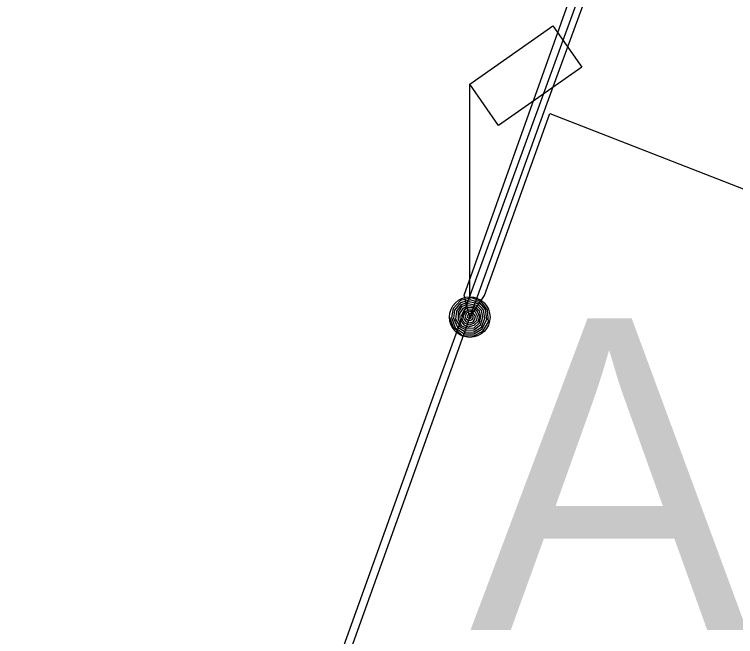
# Model space of a CAD drawing. Extents: x -729889 to -691139, y -995431 to -974354.
# Drawn here: x -725607.91 to -725600.97, y -978212.68 to -978206.69 of the extents above; entities that cross this region are included whole.
import ezdxf

# ---------------------------------------------------------------- set-up
doc = ezdxf.new("R2010")
doc.units = 0
for name, color, linetype in [('Atributy', 7, 'Continuous'), ('Kabelové vedení VO', 7, 'Continuous'), ('Světelný bod na stožáru s více svítidly', 7, 'Continuous'), ('Světelný bod na stožáru sadovém', 7, 'Continuous')]:
    doc.layers.add(name, color=color, linetype=linetype)

# ---------------------------------------------------------------- blocks, each defined once
blk = doc.blocks.new('6.561')
at = {"layer": 'Světelný bod na stožáru sadovém'}
for points in [[(0, 0.1948), (0, 2.2403), (0.7987, 2.8003), (1.0763, 2.401), (0.2776, 1.8409), (0, 2.2403)], [(-0.1948, 0), (-0.1607, -0.0974), (-0.0731, -0.1753), (0.039, -0.1802), (0.1266, -0.1364), (0.1802, -0.0438), (0.1705, 0.0682), (0.112, 0.1461), (0.0195, 0.1851), (-0.0877, 0.1607), (-0.1607, 0.0828), (-0.1753, -0.0049), (-0.1412, -0.1023), (-0.0536, -0.1607), (0.039, -0.1607), (0.1169, -0.1169), (0.1656, -0.0244), (0.151, 0.0731), (0.0974, 0.1364), (0.0049, 0.1656), (-0.0877, 0.1364), (-0.1461, 0.0682), (-0.1558, -0.0097), (-0.1169, -0.0974), (-0.039, -0.1461), (0.039, -0.1412), (0.112, -0.0974), (0.1461, -0.0097), (0.1315, 0.0682), (0.0779, 0.1266), (-0.0049, 0.1461), (-0.0828, 0.1169), (-0.1266, 0.0584), (-0.1364, -0.0195), (-0.0925, -0.0925), (-0.0292, -0.1266), (0.039, -0.1218), (0.1023, -0.0731), (0.1266, 0), (0.112, 0.0633), (0.0633, 0.112), (-0.0146, 0.1266), (-0.0779, 0.0974), (-0.112, 0.0487), (-0.112, -0.0244), (-0.0779, -0.0828), (-0.0244, -0.1071), (0.0438, -0.1023), (0.0925, -0.0536), (0.1071, 0.0049), (0.0925, 0.0584), (0.0438, 0.1023), (-0.0195, 0.1071), (-0.0682, 0.0828), (-0.0974, 0.0341), (-0.0925, -0.0292), (-0.0584, -0.0731), (-0.0146, -0.0925), (0.0438, -0.0779), (0.0828, -0.039), (0.0925, 0.0049), (0.0731, 0.0536), (0.0292, 0.0877), (-0.0195, 0.0877), (-0.0584, 0.0633), (-0.0779, 0.0195), (-0.0731, -0.0292), (-0.0487, -0.0584), (-0.0049, -0.0731), (0.039, -0.0584), (0.0682, -0.0292), (0.0731, 0.0097), (0.0536, 0.0487), (0.0195, 0.0682), (-0.0146, 0.0682), (-0.0438, 0.0487), (-0.0633, 0.0097), (-0.0536, -0.0244), (-0.0341, -0.0438), (0, -0.0536), (0.0341, -0.0438), (0.0487, -0.0195), (0.0536, 0.0097), (0.0341, 0.039), (0.0097, 0.0536), (-0.0146, 0.0487), (-0.0341, 0.0341), (-0.0438, 0.0049), (-0.039, -0.0146), (-0.0195, -0.0292), (0.0049, -0.0341), (0.0244, -0.0244), (0.0341, -0.0097), (0.0341, 0.0097), (0.0195, 0.0244), (0.0049, 0.0341), (-0.0097, 0.0292), (-0.0195, 0.0195), (-0.0244, 0.0049), (-0.0195, -0.0049), (-0.0097, -0.0146)], [(-0.0097, -0.0146), (0.0049, -0.0146), (0.0097, -0.0097), (0.0146, 0), (0.0146, 0.0097), (0.0097, 0.0146), (0, 0.0146), (-0.0049, 0.0097), (-0.0049, 0.0049), (-0.0049, 0.0049)]]:
    blk.add_lwpolyline(points, dxfattribs=at)
blk.add_circle((0, 0), 0.1948, dxfattribs=at)

msp = doc.modelspace()

# ---------------------------------------------------------------- linework, layer by layer
at = {"layer": 'Kabelové vedení VO'}
for points in [[(-725653.59, -978298.41), (-725653.89, -978296.91), (-725642.0313, -978300.5819), (-725639.78, -978295.19), (-725635.52, -978285.34), (-725628.12, -978269.58), (-725618.76, -978249.9), (-725617.7603, -978247.8113), (-725613.6, -978237.96), (-725611.09, -978230.42), (-725603.85, -978210.28), (-725597.63, -978193.21), (-725591.48, -978175.75), (-725590.09, -978171.42), (-725588.1307, -978163.256), (-725586.85, -978155.84), (-725586.3466, -978153.0395), (-725580.56, -978153.76), (-725578.28, -978155.35), (-725576.83, -978156.04), (-725569.6, -978158.18), (-725569.52, -978157.83)], [(-725594.03, -978201.52), (-725599.9358, -978199.7546), (-725602.7891, -978207.5436), (-725603.53, -978209.6)], [(-725603.53, -978209.6), (-725603.5847, -978209.3897), (-725602.0258, -978205.0209), (-725602.7058, -978203.8378), (-725603.99, -978203.5)], [(-725603.53, -978209.6), (-725603.3875, -978209.3931), (-725602.76, -978207.64), (-725589.26, -978212.9), (-725590.58, -978216.62)], [(-725603.53, -978209.6), (-725607.29, -978220.09), (-725601.36, -978222)]]:
    msp.add_lwpolyline(points, dxfattribs=at)

# ---------------------------------------------------------------- block references
at = {"layer": 'Světelný bod na stožáru s více svítidly', "xscale": 1.001626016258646, "yscale": 1.001626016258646}
msp.add_blockref('6.561', (-725603.53, -978209.6), dxfattribs=at)

# ---------------------------------------------------------------- texts
at = {"layer": 'Atributy'}
msp.add_text('A-0044', height=3, dxfattribs=at).set_placement((-725603.53, -978212.6114))

doc.saveas('drawing.dxf')
